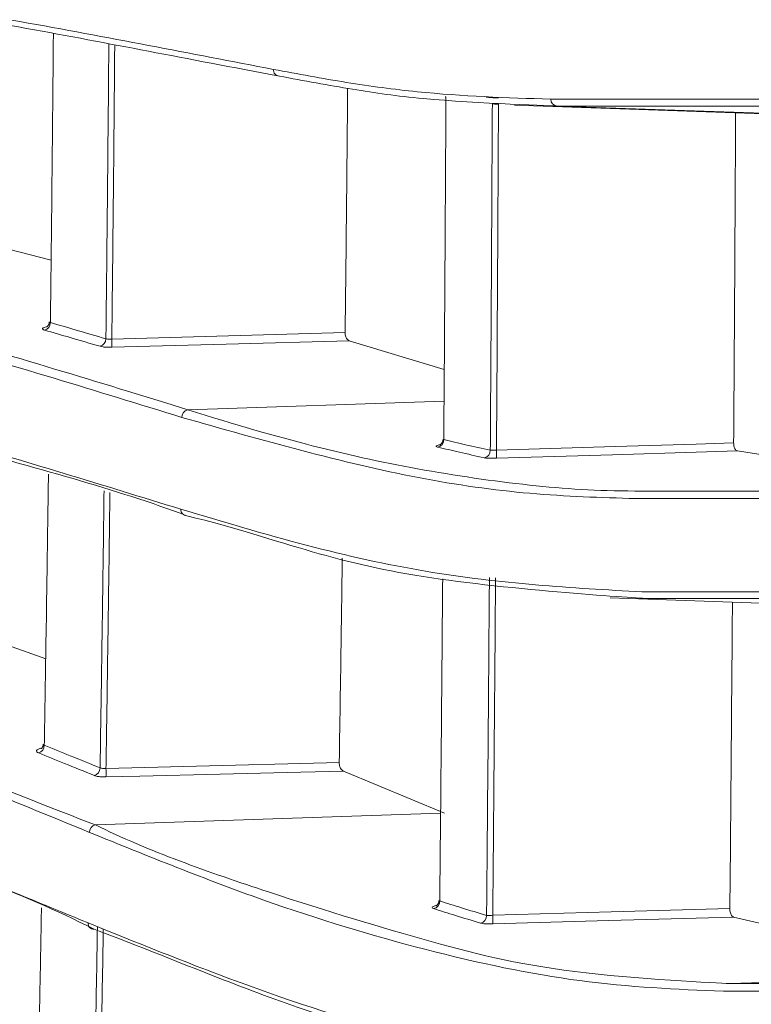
# Model space of a CAD drawing. Header units: millimetres. Extents: x 0 to 1118, y 0 to 864.
# Tile 447 of 512: x 778.43 to 783.56, y 408.55 to 415.46. Entities that reach past the tile are written whole.
import ezdxf

# ---------------------------------------------------------------- set-up
doc = ezdxf.new("R2010")
doc.units = ezdxf.units.MM
doc.styles.add('SLDTEXTSTYLE0', font='TXT', dxfattribs={"width": 0.605})
doc.dimstyles.new('SLDDIMSTYLE8', dxfattribs={"dimtxt": 3.175, "dimasz": 3.302, "dimexe": 0, "dimexo": 0.0625, "dimgap": 0.79375, "dimtad": 0, "dimtih": 1, "dimtoh": 1, "dimlfac": 4, "dimrnd": 1e-09, "dimzin": 12, "dimdsep": 46, "dimtxsty": 'SLDTEXTSTYLE0', "dimsah": 1, "dimcen": 0.09, "dimadec": 0, "dimazin": 3, "dimtfac": 1, "dimtofl": 0, "dimtmove": 0, "dimatfit": 3, "dimfxl": 1, "dimfrac": 2, "dimtolj": 1, "dimtzin": 12, "dimarcsym": 0})

# ---------------------------------------------------------------- blocks, each defined once
blk = doc.blocks.new('_D_18')
at = {"color": 7, "linetype": 'Continuous', "lineweight": 0}
for p, q in [((870.2326, 419.6583), (698.4372, 419.6583)), ((700.0372, 419.6583), (700.0372, 403.5947)), ((700.0372, 382.6583), (700.0372, 398.7219)), ((791.9223, 382.6583), (698.4372, 382.6583))]:
    blk.add_line(p, q, dxfattribs=at)
for points in [[(700.0372, 419.6583), (699.5292, 416.3563), (700.5452, 416.3563)], [(700.0372, 382.6583), (700.5452, 385.9603), (699.5292, 385.9603)]]:
    blk.add_solid(points, dxfattribs=at)
at = {"color": 7, "linetype": 'Continuous', "lineweight": 0, "insert": (698.4629, 402.8147), "char_height": 3.175, "attachment_point": 1, "style": 'SLDTEXTSTYLE0'}
blk.add_mtext('D', dxfattribs=at)

msp = doc.modelspace()

# ---------------------------------------------------------------- linework, layer by layer
at = {"color": 7, "linetype": 'Continuous', "lineweight": 15}
for p, q in [((781.8994, 414.8561), (783.7172, 414.7926)), ((778.6494, 413.7706), (777.6381, 414.0301)), ((781.4061, 413.0019), (780.74, 413.2049)), ((783.7183, 412.3918), (783.4609, 412.4314)), ((782.5691, 411.4017), (783.6884, 411.3626)), ((778.6116, 410.9734), (777.5877, 411.3366)), ((781.4082, 409.8928), (780.6984, 410.187)), ((783.7066, 409.0987), (783.4349, 409.1629))]:
    msp.add_line(p, q, dxfattribs=at)
at = {"color": 9, "linetype": 'Continuous', "lineweight": 0}
for p, q in [((783.7154, 414.7976), (782.1963, 414.8506)), ((781.4046, 412.7816), (779.6076, 412.72)), ((781.3803, 409.8918), (778.9599, 409.8102)), ((783.4078, 408.6964), (785.6424, 408.7745))]:
    msp.add_line(p, q, dxfattribs=at)
at = {"color": 9, "linetype": 'Continuous', "lineweight": 0, "flags": 128}
for points in [[(779.0752, 413.216), (779.8932, 413.2386), (780.7112, 413.2612)], [(780.74, 413.2049), (779.8773, 413.181), (779.0752, 413.1588)], [(781.772, 412.438), (782.6034, 412.4632), (783.1721, 412.4804), (783.4349, 412.4883)], [(783.4609, 412.4314), (783.1721, 412.4227), (782.5863, 412.405), (781.772, 412.3803)], [(779.0342, 410.2054), (779.8519, 410.2257), (780.4003, 410.2393), (780.6697, 410.246)], [(780.6984, 410.187), (780.4003, 410.1796), (779.8359, 410.1656), (779.2715, 410.1515), (779.0342, 410.1457)], [(781.7459, 409.1756), (782.577, 409.1992), (783.4082, 409.2229)], [(783.4349, 409.1629), (782.5597, 409.138), (781.7459, 409.1149)]]:
    msp.add_lwpolyline(points, dxfattribs=at)
at = {"color": 7, "linetype": 'Continuous', "lineweight": 15, "flags": 128}
msp.add_lwpolyline([(788.6463, 411.3968), (788.5312, 411.3968), (788.217, 411.3968), (787.829, 411.3968), (787.3479, 411.3968), (786.1304, 411.3968), (784.6225, 411.3967), (782.8364, 411.3967), (782.8364, 411.3967), (782.8364, 411.3967)], dxfattribs=at)
at = {"color": 9, "linetype": 'Continuous', "lineweight": 0}
for centre, radius, start, end in [((780.2528, 415.1046), 0.0446, 176.2535, 267.53348), ((782.2004, 414.8984), 0.0479, 179.82789, 265.03569), ((778.5916, 413.3306), 0.0528, 282.84387, 1.3318), ((778.9811, 413.217), 0.0528, 282.49879, 1.26924), ((778.5343, 413.1874), 0.5416, 356.97477, 3.02523), ((779.6181, 412.6684), 0.0526, 101.50124, 181.13315), ((781.3514, 412.5096), 0.0513, 279.34181, 2.51467), ((781.6781, 412.4344), 0.0508, 278.6729, 2.98634), ((781.2974, 412.4092), 0.4755, 356.52068, 3.47932), ((779.6012, 412.0198), 0.0422, 175.51744, 270.10492), ((778.5469, 410.3671), 0.055, 284.71297, 0.37037), ((778.938, 410.2089), 0.0549, 284.33635, 0.32153), ((778.4315, 410.1755), 0.6034, 357.16069, 2.83931), ((778.9729, 409.7571), 0.0547, 103.79954, 180.31876), ((781.3221, 409.2737), 0.0524, 280.41607, 2.67665), ((781.651, 409.1721), 0.0519, 279.75438, 3.14127), ((781.2337, 409.1452), 0.5131, 356.60606, 3.39394), ((778.9482, 409.1184), 0.0397, 174.84199, 273.12648)]:
    msp.add_arc(centre, radius, start, end, dxfattribs=at)
at = {"color": 7, "linetype": 'Continuous', "lineweight": 15}
for points, knots in [([(771.6221, 416.4305), (772.0627, 416.3782), (772.9446, 416.2736), (774.6006, 416.0547), (776.4634, 415.7797), (778.4664, 415.4447), (779.6271, 415.22), (780.2083, 415.1075)], [0, 0, 0, 0, 0.13045, 0.261129, 0.522171, 0.760757, 1, 1, 1, 1]), ([(780.2508, 415.06), (780.2508, 415.06), (779.5774, 415.1863), (778.5528, 415.3906), (776.492, 415.7343), (774.6412, 416.0075), (772.9818, 416.2269), (772.0991, 416.3316), (771.6574, 416.3841)], [0, 0, 0, 0, 0.000001, 0.23858, 0.477774, 0.738822, 0.869305, 1, 1, 1, 1]), ([(778.6654, 415.3593), (778.6642, 415.2169), (778.6613, 414.8909), (778.6553, 414.2904), (778.6495, 413.7571), (778.6453, 413.4075), (778.6444, 413.3318)], [0, 0, 0, 0, 0.210099, 0.481052, 0.887602, 1, 1, 1, 1]), ([(780.2083, 415.1075), (780.3797, 415.0754), (780.7226, 415.0113), (781.3805, 414.9234), (781.8447, 414.9084), (782.1525, 414.8985)], [0, 0, 0, 0, 0.25195, 0.503902, 1, 1, 1, 1]), ([(782.1963, 414.8506), (782.1963, 414.8506), (782.1963, 414.8506), (781.3514, 414.8781), (780.782, 414.9628), (780.4175, 415.0288), (780.2508, 415.06), (780.2508, 415.06)], [0, 0, 0, 0, 0.000003, 0.496101, 0.748052, 0.999996, 1, 1, 1, 1]), ([(780.7287, 414.9747), (780.7281, 414.9097), (780.7259, 414.6566), (780.7216, 414.2166), (780.7163, 413.7104), (780.7127, 413.3924), (780.7112, 413.2612)], [0, 0, 0, 0, 0.113543, 0.441654, 0.769765, 1, 1, 1, 1]), ([(781.4179, 414.9152), (781.4162, 414.6169), (781.4124, 413.9309), (781.4071, 413.1303), (781.4034, 412.6284), (781.4026, 412.5119)], [0, 0, 0, 0, 0.371375, 0.854058, 1, 1, 1, 1]), ([(781.4179, 414.9152), (781.4157, 414.9155), (781.4125, 414.9158), (781.413, 414.916), (781.4132, 414.916)], [0, 0, 0, 0, 0.673438, 1, 1, 1, 1]), ([(781.7862, 414.9073), (781.7839, 414.9074), (781.7705, 414.9079), (781.7464, 414.909), (781.7178, 414.911), (781.7059, 414.9124), (781.6999, 414.913)], [0, 0, 0, 0, 0.063669, 0.375631, 0.687942, 1, 1, 1, 1]), ([(782.1525, 414.8985), (782.795, 414.8987), (784.0824, 414.8989), (785.6742, 414.8992), (786.7792, 414.8995), (787.4994, 414.8998), (788.0032, 414.9), (788.436, 414.9002), (788.5664, 414.9004), (788.6317, 414.9005)], [0, 0, 0, 0, 0.186073, 0.3728, 0.558867, 0.652345, 0.74582, 0.872661, 1, 1, 1, 1]), ([(788.6799, 414.8507), (788.6149, 414.8507), (788.4846, 414.8507), (788.0521, 414.8507), (787.5491, 414.8507), (786.8277, 414.8507), (785.735, 414.8507), (784.0905, 414.8507), (782.9255, 414.8506), (782.1963, 414.8506), (782.1963, 414.8506)], [0, 0, 0, 0, 0.12684, 0.254237, 0.347262, 0.440291, 0.627247, 0.813292, 0.999999, 1, 1, 1, 1]), ([(783.4487, 414.8024), (783.4468, 414.4301), (783.4427, 413.6699), (783.4377, 412.8998), (783.435, 412.5013), (783.4349, 412.4883)], [0, 0, 0, 0, 0.481583, 0.983179, 1, 1, 1, 1]), ([(771.631, 414.7178), (772.3619, 414.5709), (773.8239, 414.2771), (775.8651, 413.7888), (777.7826, 413.2809), (779.0675, 412.8888), (779.6076, 412.72), (779.6076, 412.72)], [0, 0, 0, 0, 0.239144, 0.478342, 0.739179, 0.999999, 1, 1, 1, 1]), ([(779.5655, 412.6674), (778.9667, 412.8518), (777.7692, 413.2207), (775.8205, 413.7372), (773.7889, 414.2229), (772.3277, 414.5168), (771.5957, 414.664)], [0, 0, 0, 0, 0.260858, 0.521713, 0.760396, 1, 1, 1, 1]), ([(771.5838, 414.0188), (772.3806, 413.8581), (773.9741, 413.5366), (776.0427, 413.0335), (777.9164, 412.5298), (779.0111, 412.1921), (779.5591, 412.0231)], [0, 0, 0, 0, 0.2613186, 0.5226211, 0.7610271, 1, 1, 1, 1]), ([(779.6012, 411.9776), (779.6012, 411.9776), (779.1095, 412.162), (777.933, 412.4769), (776.0913, 412.9904), (774.0098, 413.4915), (772.4161, 413.8137), (771.6192, 413.9748)], [0, 0, 0, 0, 0.000001, 0.238398, 0.477327, 0.738635, 1, 1, 1, 1]), ([(778.6365, 413.3371), (778.6367, 413.3354), (778.6376, 413.3281), (778.6328, 413.3166), (778.6253, 413.3064), (778.6196, 413.3019), (778.6173, 413.3007), (778.6175, 413.3008), (778.6176, 413.3008)], [0, 0, 0, 0, 0.085459, 0.377928, 0.610107, 0.787556, 0.934907, 1, 1, 1, 1]), ([(778.6444, 413.3318), (778.6418, 413.3328), (778.6376, 413.3343), (778.6378, 413.3364), (778.6379, 413.3372)], [0, 0, 0, 0, 0.616825, 1, 1, 1, 1]), ([(780.7112, 413.2612), (780.7114, 413.2563), (780.7118, 413.2465), (780.7156, 413.2325), (780.7215, 413.2202), (780.7298, 413.2096), (780.7364, 413.2066), (780.74, 413.2049)], [0, 0, 0, 0, 0.175477, 0.350638, 0.533794, 0.742931, 1, 1, 1, 1]), ([(779.6076, 412.72), (779.6076, 412.72), (780.2664, 412.5141), (780.9932, 412.3273), (782.0756, 412.1744), (782.5196, 412.1504), (782.7927, 412.1504), (782.7927, 412.1504)], [0, 0, 0, 0, 0.000002, 0.496696, 0.74835, 0.999998, 1, 1, 1, 1]), ([(782.7486, 412.0975), (782.5039, 412.105), (782.0146, 412.12), (780.9795, 412.2657), (780.1296, 412.5071), (779.5655, 412.6674)], [0, 0, 0, 0, 0.251665, 0.503325, 1, 1, 1, 1]), ([(781.3972, 412.5143), (781.3972, 412.5142), (781.3979, 412.5082), (781.3947, 412.4972), (781.3876, 412.4848), (781.3798, 412.4775), (781.3746, 412.4743), (781.3726, 412.4734), (781.3728, 412.4735), (781.3728, 412.4735)], [0, 0, 0, 0, 0.000967, 0.279825, 0.500678, 0.68402, 0.829408, 0.945389, 1, 1, 1, 1]), ([(781.4026, 412.5119), (781.4002, 412.5123), (781.3972, 412.5128), (781.3977, 412.5137), (781.3978, 412.5139)], [0, 0, 0, 0, 0.807997, 1, 1, 1, 1]), ([(783.4349, 412.4883), (783.4351, 412.4833), (783.4355, 412.4731), (783.4389, 412.4586), (783.4441, 412.446), (783.4512, 412.4362), (783.4571, 412.4324), (783.4604, 412.4316), (783.4609, 412.4314)], [0, 0, 0, 0, 0.176511, 0.35281, 0.535347, 0.737557, 0.964217, 1, 1, 1, 1]), ([(778.6307, 412.27), (778.6293, 412.1626), (778.6253, 411.8735), (778.6171, 411.3134), (778.6088, 410.7869), (778.6031, 410.4421), (778.6019, 410.3674)], [0, 0, 0, 0, 0.168606, 0.453795, 0.881711, 1, 1, 1, 1]), ([(782.7927, 412.1504), (782.7927, 412.1504), (783.5194, 412.1504), (784.5866, 412.1503), (786.1598, 412.1503), (787.1713, 412.1502), (787.8254, 412.1502), (788.2338, 412.1502), (788.5303, 412.1501), (788.6101, 412.1501), (788.6437, 412.1501)], [0, 0, 0, 0, 0.000001, 0.200543, 0.401787, 0.602351, 0.703148, 0.80394, 0.917446, 1, 1, 1, 1]), ([(788.6414, 412.1), (788.597, 412.0998), (788.508, 412.0996), (788.1884, 412.0993), (787.7794, 412.099), (787.1293, 412.0987), (786.1032, 412.0983), (784.5956, 412.0979), (783.365, 412.0976), (782.7486, 412.0975)], [0, 0, 0, 0, 0.1100182, 0.2203932, 0.3176242, 0.4148593, 0.6103495, 0.8048258, 1, 1, 1, 1]), ([(779.5591, 412.0231), (779.8545, 411.9347), (780.4452, 411.7578), (781.5509, 411.5132), (782.2979, 411.4713), (782.7922, 411.4435)], [0, 0, 0, 0, 0.252798, 0.505604, 1, 1, 1, 1]), ([(782.8364, 411.3967), (782.8364, 411.3967), (782.8364, 411.3967), (781.492, 411.474), (780.4894, 411.7094), (779.9448, 411.8918), (779.6012, 411.9776), (779.6012, 411.9776)], [0, 0, 0, 0, 0.000002, 0.4944, 0.747206, 0.999998, 1, 1, 1, 1]), ([(780.6909, 411.6792), (780.6887, 411.518), (780.6822, 411.0383), (780.6746, 410.5621), (780.6697, 410.246)], [0, 0, 0, 0, 0.336008, 1, 1, 1, 1]), ([(771.5299, 411.6382), (772.2591, 411.4337), (773.7175, 411.0247), (775.6295, 410.3897), (777.3696, 409.7564), (778.3953, 409.3336), (778.9087, 409.1219)], [0, 0, 0, 0, 0.262116, 0.524225, 0.761873, 1, 1, 1, 1]), ([(778.9504, 409.0788), (778.9504, 409.0788), (778.409, 409.3495), (777.4245, 409.6857), (775.6659, 410.3551), (773.756, 410.9806), (772.2956, 411.3914), (771.5653, 411.5969)], [0, 0, 0, 0, 0.000001, 0.237638, 0.475726, 0.737842, 1, 1, 1, 1]), ([(781.3949, 411.5348), (781.3927, 411.2711), (781.3873, 410.6227), (781.3803, 409.8707), (781.3754, 409.3828), (781.3744, 409.2762)], [0, 0, 0, 0, 0.34889, 0.857651, 1, 1, 1, 1]), ([(782.7922, 411.4435), (783.4041, 411.4437), (784.6298, 411.4441), (786.1284, 411.4446), (787.1494, 411.4451), (787.7952, 411.4455), (788.2008, 411.4458), (788.5159, 411.4461), (788.6012, 411.4464), (788.6439, 411.4465)], [0, 0, 0, 0, 0.194559, 0.389795, 0.58435, 0.682129, 0.779903, 0.88979, 1, 1, 1, 1]), ([(783.4266, 411.3718), (783.4238, 411.038), (783.4178, 410.3197), (783.413, 409.6052), (783.4082, 409.2235), (783.4082, 409.2229)], [0, 0, 0, 0, 0.464294, 0.999167, 1, 1, 1, 1]), ([(778.5944, 410.3744), (778.5945, 410.3738), (778.5955, 410.3674), (778.5909, 410.3562), (778.5841, 410.3469), (778.58, 410.3439), (778.58, 410.3439), (778.58, 410.3439)], [0, 0, 0, 0, 0.03703, 0.395368, 0.671335, 0.873494, 1, 1, 1, 1]), ([(778.6019, 410.3674), (778.5993, 410.3687), (778.595, 410.3708), (778.5953, 410.3735), (778.5954, 410.3746)], [0, 0, 0, 0, 0.612989, 1, 1, 1, 1]), ([(780.6697, 410.246), (780.6698, 410.2412), (780.6702, 410.2315), (780.674, 410.2172), (780.6797, 410.2044), (780.6881, 410.1929), (780.6947, 410.1891), (780.6984, 410.187)], [0, 0, 0, 0, 0.1751171, 0.349914, 0.5324607, 0.7409397, 1, 1, 1, 1]), ([(778.9599, 409.8102), (778.9599, 409.8102), (779.3264, 409.627), (780.198, 409.3223), (781.3677, 408.9662), (782.2672, 408.7473), (783.4078, 408.6964), (783.4078, 408.6964), (783.4078, 408.6964)], [0, 0, 0, 0, 0.000002, 0.247204, 0.494398, 0.7472, 0.999999, 1, 1, 1, 1]), ([(783.3633, 408.6425), (783.0339, 408.6569), (782.375, 408.6857), (781.2905, 408.9159), (780.1476, 409.2591), (779.3285, 409.5907), (778.9182, 409.7568)], [0, 0, 0, 0, 0.252821, 0.505629, 0.752333, 1, 1, 1, 1]), ([(781.368, 409.2789), (781.368, 409.2745), (781.3679, 409.2648), (781.3614, 409.2528), (781.3538, 409.2449), (781.3492, 409.2418), (781.3476, 409.2412), (781.348, 409.2413), (781.3481, 409.2413)], [0, 0, 0, 0, 0.221047, 0.476189, 0.685037, 0.848689, 0.983283, 1, 1, 1, 1]), ([(781.3744, 409.2762), (781.372, 409.2767), (781.3688, 409.2774), (781.3694, 409.2785), (781.3696, 409.2788)], [0, 0, 0, 0, 0.716999, 1, 1, 1, 1]), ([(778.5819, 409.2275), (778.5805, 409.1524), (778.5759, 408.8988), (778.5658, 408.3794), (778.5554, 407.8629), (778.5483, 407.5251), (778.5468, 407.452)], [0, 0, 0, 0, 0.1259812, 0.4258076, 0.8756903, 1, 1, 1, 1]), ([(783.4082, 409.2229), (783.4084, 409.2178), (783.4087, 409.2078), (783.4121, 409.193), (783.4174, 409.1799), (783.4244, 409.1693), (783.4306, 409.1644), (783.4342, 409.1632), (783.4349, 409.1629)], [0, 0, 0, 0, 0.172977, 0.345741, 0.524566, 0.722619, 0.944953, 1, 1, 1, 1]), ([(778.9087, 409.1219), (779.3368, 408.9491), (780.1929, 408.6034), (781.3602, 408.2567), (782.4476, 408.0303), (783.0961, 408.0025), (783.421, 407.9886)], [0, 0, 0, 0, 0.253941, 0.507896, 0.753422, 1, 1, 1, 1]), ([(783.4655, 407.9428), (783.4655, 407.9428), (783.0853, 407.9428), (782.5207, 407.9903), (781.3928, 408.213), (780.2564, 408.547), (779.3382, 408.9334), (778.9504, 409.0788), (778.9504, 409.0788)], [0, 0, 0, 0, 0.000002, 0.245522, 0.492111, 0.746064, 0.999998, 1, 1, 1, 1]), ([(783.4078, 408.6964), (783.4078, 408.6964), (784.1345, 408.6964), (785.0913, 408.6964), (786.3428, 408.6963), (787.1338, 408.6963), (787.6531, 408.6963), (788.0844, 408.6962), (788.403, 408.6962), (788.5973, 408.6962), (788.6383, 408.6962), (788.6518, 408.6962)], [0, 0, 0, 0, 0.000001, 0.212574, 0.425889, 0.532209, 0.638525, 0.745421, 0.85231, 0.951328, 1, 1, 1, 1]), ([(788.6538, 408.6461), (788.6289, 408.6459), (788.5791, 408.6456), (788.3582, 408.6452), (788.0381, 408.6448), (787.6091, 408.6444), (787.0918, 408.6441), (786.2907, 408.6437), (785.116, 408.6432), (783.9483, 408.6427), (783.3633, 408.6425)], [0, 0, 0, 0, 0.094216, 0.188658, 0.289828, 0.391004, 0.492776, 0.594551, 0.796908, 1, 1, 1, 1])]:
    msp.add_open_spline(points, degree=3, knots=knots, dxfattribs=at)
at = {"color": 9, "linetype": 'Continuous', "lineweight": 0}
for points, knots in [([(779.0338, 413.2182), (779.0357, 413.389), (779.0397, 413.747), (779.0463, 414.3875), (779.0511, 414.9062), (779.0538, 415.2374), (779.0542, 415.2859)], [0, 0, 0, 0, 0.248564, 0.521004, 0.929779, 1, 1, 1, 1]), ([(779.0955, 415.2781), (779.0951, 415.2311), (779.0924, 414.9012), (779.0876, 414.3837), (779.0811, 413.7436), (779.0771, 413.3861), (779.0752, 413.216)], [0, 0, 0, 0, 0.068233, 0.478367, 0.75171, 1, 1, 1, 1]), ([(781.7289, 412.437), (781.7297, 412.5591), (781.7331, 413.0674), (781.738, 413.8764), (781.7415, 414.5651), (781.7431, 414.8654)], [0, 0, 0, 0, 0.151346, 0.630012, 1, 1, 1, 1]), ([(781.7862, 414.863), (781.785, 414.8631), (781.7783, 414.8635), (781.7663, 414.8642), (781.752, 414.865), (781.746, 414.8653), (781.7431, 414.8654)], [0, 0, 0, 0, 0.063599, 0.375387, 0.687439, 1, 1, 1, 1]), ([(781.7862, 414.863), (781.7847, 414.5622), (781.7812, 413.8727), (781.7762, 413.0649), (781.7728, 412.5583), (781.772, 412.438)], [0, 0, 0, 0, 0.371123, 0.850753, 1, 1, 1, 1]), ([(778.6444, 413.3318), (778.7049, 413.3144), (778.8355, 413.2766), (778.9645, 413.2386), (779.0338, 413.2182)], [0, 0, 0, 0, 0.462342, 1, 1, 1, 1]), ([(778.6034, 413.2791), (778.5985, 413.2809), (778.5888, 413.2846), (778.5882, 413.2912), (778.5971, 413.2977), (778.6106, 413.3013), (778.6169, 413.3029)], [0, 0, 0, 0, 0.259131, 0.518255, 0.777577, 1, 1, 1, 1]), ([(778.9925, 413.1655), (778.9232, 413.1859), (778.7943, 413.2239), (778.6637, 413.2616), (778.6034, 413.2791)], [0, 0, 0, 0, 0.53766, 1, 1, 1, 1]), ([(779.0752, 413.216), (779.0696, 413.2157), (779.0585, 413.2151), (779.0436, 413.216), (779.0371, 413.2174), (779.0338, 413.2182)], [0, 0, 0, 0, 0.3364963, 0.6724967, 1, 1, 1, 1]), ([(778.9925, 413.1655), (778.999, 413.164), (779.0121, 413.161), (779.0417, 413.1585), (779.064, 413.1587), (779.0752, 413.1588)], [0, 0, 0, 0, 0.327767, 0.663886, 1, 1, 1, 1]), ([(781.4026, 412.5119), (781.4534, 412.4996), (781.563, 412.4733), (781.671, 412.4497), (781.7289, 412.437)], [0, 0, 0, 0, 0.463891, 1, 1, 1, 1]), ([(781.3725, 412.4747), (781.3693, 412.4741), (781.3584, 412.4721), (781.3497, 412.468), (781.3474, 412.4631), (781.3556, 412.4604), (781.3597, 412.459)], [0, 0, 0, 0, 0.1215612, 0.4142084, 0.7071365, 1, 1, 1, 1]), ([(781.6858, 412.3841), (781.6279, 412.3968), (781.52, 412.4204), (781.4105, 412.4468), (781.3597, 412.459)], [0, 0, 0, 0, 0.5361128, 1, 1, 1, 1]), ([(781.772, 412.438), (781.7664, 412.4377), (781.7552, 412.4369), (781.7405, 412.4366), (781.7325, 412.4367), (781.7294, 412.437), (781.7289, 412.437)], [0, 0, 0, 0, 0.312997, 0.626332, 0.939927, 1, 1, 1, 1]), ([(781.6858, 412.3841), (781.6868, 412.3839), (781.6929, 412.3827), (781.7091, 412.3809), (781.7384, 412.3797), (781.7608, 412.3801), (781.772, 412.3803)], [0, 0, 0, 0, 0.0601051, 0.373676, 0.6868629, 1, 1, 1, 1]), ([(771.5812, 412.3289), (772.2476, 412.1428), (773.5805, 411.7707), (775.4493, 411.1574), (777.2867, 410.5096), (778.3554, 410.0369), (778.9599, 409.8102), (778.9599, 409.8102)], [0, 0, 0, 0, 0.23872, 0.477479, 0.738746, 0.999999, 1, 1, 1, 1]), ([(778.9182, 409.7568), (778.3546, 409.9889), (777.2273, 410.4532), (775.4159, 411.1036), (773.5428, 411.7156), (772.2122, 412.0876), (771.5458, 412.2739)], [0, 0, 0, 0, 0.261288, 0.522572, 0.760907, 1, 1, 1, 1]), ([(778.9929, 410.2092), (778.9941, 410.2851), (778.9981, 410.5443), (779.0048, 410.988), (779.013, 411.5596), (779.0181, 411.9486), (779.0207, 412.1525)], [0, 0, 0, 0, 0.117674, 0.402117, 0.686561, 1, 1, 1, 1]), ([(779.062, 412.1401), (779.0593, 411.9385), (779.0543, 411.5517), (779.0461, 410.9822), (779.0394, 410.539), (779.0354, 410.2805), (779.0342, 410.2054)], [0, 0, 0, 0, 0.311279, 0.597167, 0.883055, 1, 1, 1, 1]), ([(781.7028, 409.175), (781.7038, 409.2884), (781.7083, 409.7837), (781.7151, 410.5726), (781.7203, 411.251), (781.7225, 411.5442)], [0, 0, 0, 0, 0.144349, 0.630205, 1, 1, 1, 1]), ([(781.7656, 411.5416), (781.7634, 411.2473), (781.7581, 410.5676), (781.7514, 409.7798), (781.7469, 409.2867), (781.7459, 409.1756)], [0, 0, 0, 0, 0.3716858, 0.8585063, 1, 1, 1, 1]), ([(778.5609, 410.3139), (778.556, 410.3164), (778.5463, 410.3214), (778.5454, 410.3305), (778.5559, 410.3392), (778.5683, 410.3452), (778.5782, 410.3472), (778.5788, 410.3473)], [0, 0, 0, 0, 0.24605, 0.492112, 0.738395, 0.985088, 1, 1, 1, 1]), ([(778.6019, 410.3674), (778.6625, 410.3431), (778.7937, 410.2905), (778.9232, 410.2376), (778.9929, 410.2092)], [0, 0, 0, 0, 0.462099, 1, 1, 1, 1]), ([(778.9516, 410.1557), (778.882, 410.1841), (778.7526, 410.237), (778.6215, 410.2896), (778.5609, 410.3139)], [0, 0, 0, 0, 0.537902, 1, 1, 1, 1]), ([(779.0342, 410.2054), (779.0286, 410.2052), (779.0175, 410.2047), (779.0027, 410.2061), (778.9961, 410.2082), (778.9929, 410.2092)], [0, 0, 0, 0, 0.337268, 0.673868, 1, 1, 1, 1]), ([(778.9516, 410.1557), (778.958, 410.1536), (778.9711, 410.1494), (779.0007, 410.1457), (779.023, 410.1457), (779.0342, 410.1457)], [0, 0, 0, 0, 0.326522, 0.663298, 1, 1, 1, 1]), ([(781.3475, 409.2431), (781.343, 409.2421), (781.3308, 409.2393), (781.3213, 409.2339), (781.3191, 409.2275), (781.3274, 409.224), (781.3315, 409.2222)], [0, 0, 0, 0, 0.1580307, 0.4383529, 0.7192024, 1, 1, 1, 1]), ([(781.3744, 409.2762), (781.4253, 409.2599), (781.5356, 409.2248), (781.6443, 409.1924), (781.7028, 409.175)], [0, 0, 0, 0, 0.462013, 1, 1, 1, 1]), ([(781.6598, 409.1209), (781.6013, 409.1384), (781.4927, 409.1708), (781.3825, 409.206), (781.3315, 409.2222)], [0, 0, 0, 0, 0.5379836, 1, 1, 1, 1]), ([(781.7459, 409.1756), (781.7403, 409.1752), (781.729, 409.1745), (781.7144, 409.1743), (781.7064, 409.1746), (781.7033, 409.1749), (781.7028, 409.175)], [0, 0, 0, 0, 0.312803, 0.626433, 0.941371, 1, 1, 1, 1]), ([(781.6598, 409.1209), (781.6607, 409.1207), (781.6669, 409.119), (781.683, 409.1164), (781.7122, 409.1144), (781.7347, 409.1147), (781.7459, 409.1149)], [0, 0, 0, 0, 0.058537, 0.372951, 0.686502, 1, 1, 1, 1]), ([(778.9399, 407.2499), (778.9432, 407.4152), (778.95, 407.7614), (778.9617, 408.3763), (778.9697, 408.8278), (778.9744, 409.0965)], [0, 0, 0, 0, 0.2699172, 0.5655423, 1, 1, 1, 1]), ([(779.0154, 409.075), (779.0107, 408.811), (779.0028, 408.364), (778.9913, 407.7546), (778.9844, 407.4091), (778.9812, 407.2446)], [0, 0, 0, 0, 0.4306451, 0.7290673, 1, 1, 1, 1])]:
    msp.add_open_spline(points, degree=3, knots=knots, dxfattribs=at)

# ---------------------------------------------------------------- dimensions: what is measured, and where the dimension line sits
at = {"color": 7, "linetype": 'Continuous', "lineweight": 0}
dim = msp.add_linear_dim(base=(700.0372, 419.6583), p1=(793.5223, 382.6583), p2=(871.8326, 419.6583), angle=90, text='D', dimstyle='SLDDIMSTYLE8', dxfattribs=at)
dim.commit()
dim.dimension.update_dxf_attribs({"geometry": '_D_18', "text_midpoint": (700.0372, 401.1583), "dimtype": 160})

doc.saveas('drawing.dxf')
